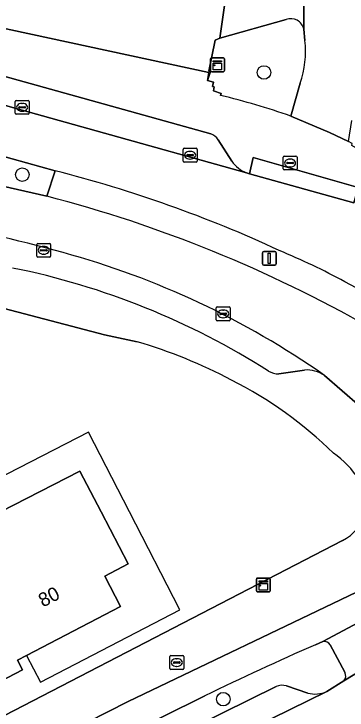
# Model space of a CAD drawing. Extents: x 158086 to 159499, y 382904 to 383981.
# Drawn here: x 158927.8 to 158951.9, y 383235.7 to 383286 of the extents above; entities that cross this region are included whole.
import ezdxf

# ---------------------------------------------------------------- set-up
doc = ezdxf.new("R2010")
doc.units = 0
for name, color, linetype in [('IMGEO_Berm_gesloten', 7, 'Continuous'), ('IMGEO_Berm_groen', 7, 'Continuous'), ('IMGEO_Berm_open', 7, 'Continuous'), ('IMGEO_Boom', 7, 'Continuous'), ('IMGEO_Brandkraan', 7, 'Continuous'), ('IMGEO_Erf', 7, 'Continuous'), ('IMGEO_Fietspad_gesloten', 7, 'Continuous'), ('IMGEO_Groenvoorziening', 7, 'Continuous'), ('IMGEO_Kast', 7, 'Continuous'), ('IMGEO_Kolk', 7, 'Continuous'), ('IMGEO_Lichtmast', 7, 'Continuous'), ('IMGEO_Pand', 7, 'Continuous'), ('IMGEO_Pand_nummerreeks', 7, 'Continuous'), ('IMGEO_Pand_overbouw', 7, 'Continuous'), ('IMGEO_Parkeervlak_open', 7, 'Continuous'), ('IMGEO_Rijbaan_lokaal_gesloten', 7, 'Continuous'), ('IMGEO_Rijbaan_lokaal_open', 7, 'Continuous'), ('IMGEO_Rioolput', 7, 'Continuous'), ('IMGEO_Voetpad_open', 7, 'Continuous')]:
    doc.layers.add(name, color=color, linetype=linetype)

msp = doc.modelspace()

# ---------------------------------------------------------------- linework, layer by layer
at = {"layer": 'IMGEO_Berm_gesloten'}
msp.add_lwpolyline([(158930.801, 383274.642), (158930.207, 383272.795)], dxfattribs=at)
for centre, radius, start, end in [((158907.986, 383184.783), 92.71, 65.10568, 75.75379), ((158906.245, 383180.279), 95.568, 60.32178, 75.47946), ((158926.513, 383219.723), 53.259, 61.6971, 67.3631), ((158931.058, 383227.631), 44.142, 52.3036, 62.0244)]:
    msp.add_arc(centre, radius, start, end, dxfattribs=at)
at = {"layer": 'IMGEO_Berm_groen'}
msp.add_lwpolyline([(158930.801, 383274.642), (158924.571, 383276.356), (158924.029, 383274.209), (158930.207, 383272.795)], close=True, dxfattribs=at)
at = {"layer": 'IMGEO_Berm_open'}
for points in [[(158950.171, 383240.631), (158949.632, 383240.396)], [(158951.751, 383238.405), (158950.694, 383240.381)], [(158950.446, 383237.021), (158951.686, 383237.796)], [(158877.802, 383202.135), (158878.263, 383202.712), (158937.072, 383232.587), (158946.787, 383237.376)], [(158947.536, 383237.425), (158949.076, 383236.903)], [(158941.643, 383236.699), (158932.546, 383232.204), (158896.237, 383213.737), (158887.748, 383209.162), (158884.368, 383207.233)]]:
    msp.add_lwpolyline(points, dxfattribs=at)
for centre, radius, start, end in [((159026.467, 383063.88), 192.514, 113.5228, 116.14295), ((158950.26, 383240.146), 0.493, 28.4586, 100.4447), ((158951.331, 383238.142), 0.495, 315.7152, 32.1003), ((158947.23, 383236.346), 1.122, 74.1932, 113.2927), ((158949.595, 383238.891), 2.055, 255.3771, 294.4686)]:
    msp.add_arc(centre, radius, start, end, dxfattribs=at)
at = {"layer": 'IMGEO_Boom'}
for centre in [(158945.91, 383281.738), (158928.438, 383274.354), (158942.968, 383236.463)]:
    msp.add_circle(centre, 0.489, dxfattribs=at)
at = {"layer": 'IMGEO_Brandkraan'}
for p, q in [((158939.107, 383238.684), (158939.107, 383239.536)), ((158939.182, 383239.61), (158940.034, 383239.61)), ((158939.595, 383239.39), (158939.62, 383239.39)), ((158940.108, 383239.536), (158940.108, 383238.684)), ((158939.366, 383239.104), (158939.366, 383239.116)), ((158939.804, 383239.067), (158939.406, 383239.067)), ((158939.409, 383239.153), (158939.807, 383239.153)), ((158939.618, 383238.83), (158939.593, 383238.83)), ((158939.85, 383239.116), (158939.85, 383239.104)), ((158940.034, 383238.61), (158939.182, 383238.61))]:
    msp.add_line(p, q, dxfattribs=at)
for points in [[(158939.107, 383238.684), (158939.107, 383239.536)], [(158939.182, 383239.61), (158940.034, 383239.61)], [(158940.108, 383239.536), (158940.108, 383238.684)], [(158940.034, 383238.61), (158939.182, 383238.61)]]:
    msp.add_lwpolyline(points, dxfattribs=at)
for centre, radius, start, end in [((158939.184, 383239.534), 0.0765, 91.552, 178.448), ((158939.184, 383239.534), 0.0765, 91.552, 178.448), ((158940.032, 383239.534), 0.0765, 1.552, 88.448), ((158940.032, 383239.534), 0.0765, 1.552, 88.448), ((158939.406, 383239.113), 0.0403, 85.8775, 175.7526), ((158939.403, 383239.103), 0.0366, 178.938, 274.7102), ((158939.807, 383239.11), 0.043, 264.8664, 352.4533), ((158939.811, 383239.115), 0.0386, 1.7309, 96.639), ((158939.184, 383238.686), 0.0765, 181.552, 268.448), ((158939.184, 383238.686), 0.0765, 181.552, 268.448), ((158940.032, 383238.686), 0.0765, 271.552, 358.448), ((158940.032, 383238.686), 0.0765, 271.552, 358.448)]:
    msp.add_arc(centre, radius, start, end, dxfattribs=at)
for centre, major_axis, ratio, start_param, end_param in [((158939.594, 383239.11), (-0.387, 0.002), 0.722429, 4.712389, 7.853982), ((158939.619, 383239.11), (-0.39, 0.002), 0.717154, 1.570796, 4.712389)]:
    msp.add_ellipse(centre, major_axis=major_axis, ratio=ratio, start_param=start_param, end_param=end_param, dxfattribs=at)
at = {"layer": 'IMGEO_Erf'}
for points in [[(158921.656, 383286.099), (158941.914, 383281.737), (158941.836, 383281.15), (158942.032, 383281.814), (158941.927, 383281.836), (158942.379, 383284.081), (158942.709, 383284.22), (158942.949, 383285.896), (158944.329, 383295.526)], [(158936.744, 383262.28), (158934.385, 383262.791), (158927.129, 383264.682)], [(158932.595, 383252.945), (158934.132, 383250), (158936.098, 383246.234), (158934.406, 383245.357), (158935.547, 383243.158), (158928.746, 383239.629), (158928.094, 383239.291), (158928.454, 383238.596), (158924.59, 383236.591), (158924.779, 383236.227), (158923.549, 383235.588), (158924.425, 383233.898), (158951.581, 383247.918)], [(158926.861, 383250), (158932.595, 383252.945)]]:
    msp.add_lwpolyline(points, dxfattribs=at)
for centre, radius, start, end in [((158926.527, 383227.32), 36.423, 62.1042, 73.7094), ((158930.205, 383233.082), 29.615, 45.5681, 63.1773), ((158947.434, 383249.024), 6.273, 31.6783, 56.0583), ((158950.26, 383250.596), 2.986, 296.2584, 348.4848)]:
    msp.add_arc(centre, radius, start, end, dxfattribs=at)
at = {"layer": 'IMGEO_Fietspad_gesloten'}
for points in [[(158949.632, 383240.396), (158950.171, 383240.631), (158952.736, 383242.008), (158953.829, 383242.575), (158954.59, 383242.753), (158954.649, 383244.435), (158954.848, 383245.813)], [(158952.602, 383244.197), (158936.1, 383236.306), (158892.392, 383214.111), (158880.945, 383207.777), (158877.306, 383206.045)], [(158884.368, 383207.233), (158887.748, 383209.162), (158896.237, 383213.737), (158932.546, 383232.204), (158941.643, 383236.699)]]:
    msp.add_lwpolyline(points, dxfattribs=at)
msp.add_arc((159026.467, 383063.88), 192.514, 113.5228, 116.14295, dxfattribs=at)
at = {"layer": 'IMGEO_Groenvoorziening'}
for points in [[(158947.515, 383285.552), (158942.709, 383284.22), (158942.379, 383284.081), (158941.927, 383281.836), (158942.032, 383281.814), (158941.836, 383281.15), (158942.264, 383281.024), (158942.189, 383280.727), (158942.298, 383280.691), (158942.252, 383280.399), (158942.813, 383280.22), (158942.772, 383280.083)], [(158948.87, 383284.047), (158948.786, 383284.857)], [(158947.842, 383278.581), (158948.532, 383280.956)]]:
    msp.add_lwpolyline(points, dxfattribs=at)
for centre, radius, start, end in [((158947.871, 383284.694), 0.929, 10.127, 112.5321), ((158941.76, 383283.26), 7.153, 341.206, 6.313), ((158929.938, 383227.455), 54.17, 70.7004, 76.2955)]:
    msp.add_arc(centre, radius, start, end, dxfattribs=at)
at = {"layer": 'IMGEO_Kast'}
for p, q in [((158942.048, 383281.869), (158942.048, 383282.71)), ((158942.048, 383282.71), (158942.048, 383281.869)), ((158942.123, 383282.794), (158942.964, 383282.794)), ((158942.964, 383282.794), (158942.123, 383282.794)), ((158943.048, 383282.719), (158943.048, 383281.878)), ((158943.048, 383281.878), (158943.048, 383282.719)), ((158942.973, 383281.794), (158942.132, 383281.794)), ((158942.132, 383281.794), (158942.973, 383281.794)), ((158945.359, 383244.287), (158945.359, 383245.128)), ((158945.359, 383245.128), (158945.359, 383244.287)), ((158945.434, 383245.212), (158946.275, 383245.212)), ((158946.275, 383245.212), (158945.434, 383245.212)), ((158946.359, 383245.137), (158946.359, 383244.296)), ((158946.359, 383244.296), (158946.359, 383245.137)), ((158946.284, 383244.212), (158945.443, 383244.212)), ((158945.443, 383244.212), (158946.284, 383244.212))]:
    msp.add_line(p, q, dxfattribs=at)
for points in [[(158942.243, 383282.584), (158942.843, 383282.584), (158942.843, 383282.499), (158942.243, 383282.499), (158942.243, 383282.584)], [(158942.243, 383282.409), (158942.843, 383282.409), (158942.843, 383281.92), (158942.243, 383281.92), (158942.243, 383282.409)], [(158945.554, 383245.002), (158946.154, 383245.002), (158946.154, 383244.917), (158945.554, 383244.917), (158945.554, 383245.002)], [(158945.554, 383244.827), (158946.154, 383244.827), (158946.154, 383244.338), (158945.554, 383244.338), (158945.554, 383244.827)]]:
    msp.add_lwpolyline(points, dxfattribs=at)
for centre in [(158942.327, 383282.258), (158945.638, 383244.676)]:
    msp.add_circle(centre, 0.0377, dxfattribs=at)
for centre, start, end in [((158942.126, 383282.716), 92.4484, 184.2845), ((158942.126, 383282.716), 92.4484, 184.2845), ((158942.97, 383282.716), 2.4484, 94.2845), ((158942.97, 383282.716), 2.4484, 94.2845), ((158942.126, 383281.872), 182.4484, 274.2845), ((158942.126, 383281.872), 182.4484, 274.2845), ((158942.97, 383281.872), 272.4484, 4.2845), ((158942.97, 383281.872), 272.4484, 4.2845), ((158945.437, 383245.134), 92.4484, 184.2845), ((158945.437, 383245.134), 92.4484, 184.2845), ((158946.281, 383245.134), 2.4484, 94.2845), ((158946.281, 383245.134), 2.4484, 94.2845), ((158945.437, 383244.29), 182.4484, 274.2845), ((158945.437, 383244.29), 182.4484, 274.2845), ((158946.281, 383244.29), 272.4484, 4.2845), ((158946.281, 383244.29), 272.4484, 4.2845)]:
    msp.add_arc(centre, 0.0779, start, end, dxfattribs=at)
at = {"layer": 'IMGEO_Kolk'}
for p, q in [((158927.925, 383278.792), (158927.925, 383279.644)), ((158928, 383279.718), (158928.852, 383279.718)), ((158928.413, 383279.498), (158928.438, 383279.498)), ((158928.926, 383279.644), (158928.926, 383278.792)), ((158928.184, 383279.212), (158928.184, 383279.224)), ((158928.622, 383279.175), (158928.224, 383279.175)), ((158928.227, 383279.261), (158928.625, 383279.261)), ((158928.668, 383279.224), (158928.668, 383279.212)), ((158928.852, 383278.718), (158928, 383278.718)), ((158928.436, 383278.938), (158928.411, 383278.938)), ((158940.069, 383275.331), (158940.069, 383276.183)), ((158940.144, 383276.257), (158940.996, 383276.257)), ((158940.557, 383276.037), (158940.582, 383276.037)), ((158941.07, 383276.183), (158941.07, 383275.331)), ((158940.328, 383275.751), (158940.328, 383275.763)), ((158940.766, 383275.714), (158940.368, 383275.714)), ((158940.371, 383275.8), (158940.769, 383275.8)), ((158940.58, 383275.477), (158940.555, 383275.477)), ((158940.812, 383275.763), (158940.812, 383275.751)), ((158940.996, 383275.257), (158940.144, 383275.257)), ((158929.485, 383268.465), (158929.485, 383269.317)), ((158929.56, 383269.391), (158930.412, 383269.391)), ((158929.787, 383268.934), (158930.185, 383268.934)), ((158929.973, 383269.171), (158929.998, 383269.171)), ((158930.486, 383269.317), (158930.486, 383268.465)), ((158929.744, 383268.885), (158929.744, 383268.897)), ((158930.182, 383268.848), (158929.784, 383268.848)), ((158929.996, 383268.611), (158929.971, 383268.611)), ((158930.228, 383268.897), (158930.228, 383268.885)), ((158930.412, 383268.391), (158929.56, 383268.391)), ((158942.459, 383263.871), (158942.459, 383264.723)), ((158942.534, 383264.797), (158943.386, 383264.797)), ((158942.947, 383264.577), (158942.972, 383264.577)), ((158943.46, 383264.723), (158943.46, 383263.871)), ((158942.718, 383264.291), (158942.718, 383264.303)), ((158943.156, 383264.254), (158942.758, 383264.254)), ((158942.761, 383264.34), (158943.159, 383264.34)), ((158942.97, 383264.017), (158942.945, 383264.017)), ((158943.202, 383264.303), (158943.202, 383264.291)), ((158943.386, 383263.797), (158942.534, 383263.797))]:
    msp.add_line(p, q, dxfattribs=at)
for points in [[(158927.925, 383278.792), (158927.925, 383279.644)], [(158928, 383279.718), (158928.852, 383279.718)], [(158928.926, 383279.644), (158928.926, 383278.792)], [(158928.852, 383278.718), (158928, 383278.718)], [(158940.069, 383275.331), (158940.069, 383276.183)], [(158940.144, 383276.257), (158940.996, 383276.257)], [(158941.07, 383276.183), (158941.07, 383275.331)], [(158940.996, 383275.257), (158940.144, 383275.257)], [(158929.485, 383268.465), (158929.485, 383269.317)], [(158929.56, 383269.391), (158930.412, 383269.391)], [(158930.486, 383269.317), (158930.486, 383268.465)], [(158930.412, 383268.391), (158929.56, 383268.391)], [(158942.459, 383263.871), (158942.459, 383264.723)], [(158942.534, 383264.797), (158943.386, 383264.797)], [(158943.46, 383264.723), (158943.46, 383263.871)], [(158943.386, 383263.797), (158942.534, 383263.797)]]:
    msp.add_lwpolyline(points, dxfattribs=at)
for centre, radius, start, end in [((158928.002, 383279.642), 0.0765, 91.552, 178.448), ((158928.002, 383279.642), 0.0765, 91.552, 178.448), ((158928.85, 383279.642), 0.0765, 1.552, 88.448), ((158928.85, 383279.642), 0.0765, 1.552, 88.448), ((158928.224, 383279.221), 0.0403, 85.8775, 175.7526), ((158928.221, 383279.211), 0.0366, 178.938, 274.7102), ((158928.625, 383279.218), 0.043, 264.8664, 352.4533), ((158928.629, 383279.223), 0.0386, 1.7309, 96.639), ((158928.002, 383278.794), 0.0765, 181.552, 268.448), ((158928.002, 383278.794), 0.0765, 181.552, 268.448), ((158928.85, 383278.794), 0.0765, 271.552, 358.448), ((158928.85, 383278.794), 0.0765, 271.552, 358.448), ((158940.146, 383276.181), 0.0765, 91.552, 178.448), ((158940.146, 383276.181), 0.0765, 91.552, 178.448), ((158940.994, 383276.181), 0.0765, 1.552, 88.448), ((158940.994, 383276.181), 0.0765, 1.552, 88.448), ((158940.368, 383275.76), 0.0403, 85.8775, 175.7526), ((158940.365, 383275.75), 0.0366, 178.938, 274.7102), ((158940.769, 383275.757), 0.043, 264.8664, 352.4533), ((158940.773, 383275.762), 0.0386, 1.7309, 96.639), ((158940.146, 383275.333), 0.0765, 181.552, 268.448), ((158940.146, 383275.333), 0.0765, 181.552, 268.448), ((158940.994, 383275.333), 0.0765, 271.552, 358.448), ((158940.994, 383275.333), 0.0765, 271.552, 358.448), ((158929.562, 383269.315), 0.0765, 91.552, 178.448), ((158929.562, 383269.315), 0.0765, 91.552, 178.448), ((158929.784, 383268.894), 0.0403, 85.8775, 175.7526), ((158930.189, 383268.896), 0.0386, 1.7309, 96.639), ((158930.41, 383269.315), 0.0765, 1.552, 88.448), ((158930.41, 383269.315), 0.0765, 1.552, 88.448), ((158929.562, 383268.467), 0.0765, 181.552, 268.448), ((158929.562, 383268.467), 0.0765, 181.552, 268.448), ((158929.781, 383268.884), 0.0366, 178.938, 274.7102), ((158930.185, 383268.891), 0.043, 264.8664, 352.4533), ((158930.41, 383268.467), 0.0765, 271.552, 358.448), ((158930.41, 383268.467), 0.0765, 271.552, 358.448), ((158942.536, 383264.721), 0.0765, 91.552, 178.448), ((158942.536, 383264.721), 0.0765, 91.552, 178.448), ((158943.384, 383264.721), 0.0765, 1.552, 88.448), ((158943.384, 383264.721), 0.0765, 1.552, 88.448), ((158942.758, 383264.3), 0.0403, 85.8775, 175.7526), ((158942.755, 383264.29), 0.0366, 178.938, 274.7102), ((158943.159, 383264.297), 0.043, 264.8664, 352.4533), ((158943.163, 383264.302), 0.0386, 1.7309, 96.639), ((158942.536, 383263.873), 0.0765, 181.552, 268.448), ((158942.536, 383263.873), 0.0765, 181.552, 268.448), ((158943.384, 383263.873), 0.0765, 271.552, 358.448), ((158943.384, 383263.873), 0.0765, 271.552, 358.448)]:
    msp.add_arc(centre, radius, start, end, dxfattribs=at)
for centre, major_axis, ratio, start_param, end_param in [((158928.412, 383279.218), (-0.387, 0.002), 0.722429, 4.712389, 7.853982), ((158928.437, 383279.218), (-0.39, 0.002), 0.717154, 1.570796, 4.712389), ((158940.556, 383275.757), (-0.387, 0.002), 0.722429, 4.712389, 7.853982), ((158940.581, 383275.757), (-0.39, 0.002), 0.717154, 1.570796, 4.712389), ((158929.972, 383268.891), (-0.387, 0.002), 0.722429, 4.712389, 7.853982), ((158929.997, 383268.891), (-0.39, 0.002), 0.717154, 1.570796, 4.712389), ((158942.946, 383264.297), (-0.387, 0.002), 0.722429, 4.712389, 7.853982), ((158942.971, 383264.297), (-0.39, 0.002), 0.717154, 1.570796, 4.712389)]:
    msp.add_ellipse(centre, major_axis=major_axis, ratio=ratio, start_param=start_param, end_param=end_param, dxfattribs=at)
at = {"layer": 'IMGEO_Lichtmast'}
for p, q in [((158945.799, 383267.905), (158945.799, 383268.705)), ((158945.799, 383268.705), (158945.799, 383267.905)), ((158945.899, 383268.805), (158946.689, 383268.805)), ((158946.689, 383268.805), (158945.899, 383268.805)), ((158946.789, 383268.705), (158946.789, 383267.905)), ((158946.789, 383267.905), (158946.789, 383268.705)), ((158946.689, 383267.805), (158945.899, 383267.805)), ((158945.899, 383267.805), (158946.689, 383267.805))]:
    msp.add_line(p, q, dxfattribs=at)
msp.add_lwpolyline([(158946.219, 383268.68), (158946.369, 383268.68), (158946.369, 383267.93), (158946.219, 383267.93), (158946.219, 383268.68)], dxfattribs=at)
for centre, start, end in [((158945.899, 383268.705), 90, 180), ((158945.899, 383268.705), 90, 180), ((158946.689, 383268.705), 0, 90), ((158946.689, 383268.705), 360, 90), ((158945.899, 383267.905), 180, 270), ((158945.899, 383267.905), 180, 270), ((158946.689, 383267.905), 270, 0), ((158946.689, 383267.905), 270, 0)]:
    msp.add_arc(centre, 0.1, start, end, dxfattribs=at)
at = {"layer": 'IMGEO_Pand'}
msp.add_lwpolyline([(158934.406, 383245.357), (158936.098, 383246.234), (158934.132, 383250), (158932.595, 383252.945), (158926.861, 383250), (158924.139, 383248.602), (158923.469, 383248.265), (158923.087, 383249.003), (158919.226, 383247), (158919.158, 383247.131), (158917.944, 383246.501), (158918.51, 383245.411), (158923.549, 383235.588), (158924.779, 383236.227), (158924.59, 383236.591), (158928.454, 383238.596), (158928.094, 383239.291), (158928.746, 383239.629), (158935.547, 383243.158)], close=True, dxfattribs=at)
at = {"layer": 'IMGEO_Pand_overbouw'}
msp.add_lwpolyline([(158924.139, 383248.602), (158926.861, 383250), (158932.595, 383252.945), (158934.132, 383250), (158936.098, 383246.234), (158934.406, 383245.357), (158935.547, 383243.158), (158928.746, 383239.629), (158929.753, 383237.688), (158939.834, 383242.92), (158936.187, 383250), (158933.219, 383255.763), (158923.123, 383250.585), (158923.423, 383250)], close=True, dxfattribs=at)
at = {"layer": 'IMGEO_Parkeervlak_open'}
for points in [[(158741.506, 383331.88), (158765.072, 383325.196), (158890.262, 383289.69), (158944.658, 383274.49)], [(158942.057, 383277.301), (158890.831, 383291.584), (158769.481, 383325.984)], [(158948.864, 383298.116), (158944.523, 383296.879), (158944.329, 383295.526), (158942.949, 383285.896), (158942.709, 383284.22), (158947.515, 383285.552)], [(158948.786, 383284.857), (158948.864, 383298.116)], [(158943.59, 383275.33), (158942.603, 383276.866)], [(158946.992, 383259.962), (158948.832, 383260.238)], [(158946.787, 383237.376), (158937.072, 383232.587), (158878.263, 383202.712), (158877.802, 383202.135), (158877.293, 383200.595)], [(158949.076, 383236.903), (158947.536, 383237.425)], [(158876.412, 383199.523), (158939.858, 383231.815), (158950.446, 383237.021)]]:
    msp.add_lwpolyline(points, dxfattribs=at)
for centre, radius, start, end in [((158947.871, 383284.694), 0.929, 10.127, 112.5321), ((158941.725, 383276.324), 1.032, 31.684, 71.2271), ((158945.409, 383276.543), 2.186, 213.711, 249.9177), ((158897.297, 383145.272), 128.068, 74.56509, 79.28019), ((158915.329, 383209.947), 60.927, 54.98499, 74.72402), ((158917.029, 383214.312), 54.362, 57.5085, 78.6443), ((158947.004, 383261.535), 1.573, 240.5682, 269.5596), ((158948.992, 383257.932), 2.312, 55.8989, 93.9642), ((158947.23, 383236.346), 1.122, 74.1932, 113.2927), ((158949.595, 383238.891), 2.055, 255.3771, 294.4686)]:
    msp.add_arc(centre, radius, start, end, dxfattribs=at)
at = {"layer": 'IMGEO_Rijbaan_lokaal_gesloten'}
for points in [[(158952.399, 383272.308), (158944.862, 383274.414), (158944.658, 383274.49), (158890.262, 383289.69)], [(158895.28, 383284.494), (158905.054, 383281.801), (158907.118, 383281.238), (158922.301, 383276.989), (158924.571, 383276.356), (158930.801, 383274.642)], [(158930.207, 383272.795), (158924.029, 383274.209)], [(158950.288, 383259.846), (158954.127, 383256.523)]]:
    msp.add_lwpolyline(points, dxfattribs=at)
msp.add_lwpolyline([(158939.858, 383231.815), (158876.412, 383199.523), (158875.748, 383199.167), (158878.508, 383193.847), (158932.711, 383221.414), (158953.486, 383231.854), (158954.389, 383232.21), (158958.685, 383233.567), (158957.462, 383235), (158956.461, 383236.535), (158955.766, 383237.98), (158955.119, 383239.894), (158951.686, 383237.796), (158950.446, 383237.021)], close=True, dxfattribs=at)
for centre, radius, start, end in [((158907.986, 383184.783), 92.71, 65.10568, 75.75379), ((158906.245, 383180.279), 95.568, 60.32178, 75.47946), ((158897.297, 383145.272), 128.068, 74.56509, 79.28019), ((158915.329, 383209.947), 60.927, 54.98499, 74.72402), ((158926.513, 383219.723), 53.259, 61.6971, 67.3631), ((158931.058, 383227.631), 44.142, 52.3036, 62.0244)]:
    msp.add_arc(centre, radius, start, end, dxfattribs=at)
at = {"layer": 'IMGEO_Rijbaan_lokaal_open'}
for points in [[(158955.706, 383300.11), (158948.958, 383298.143), (158948.864, 383298.116), (158948.786, 383284.857), (158948.87, 383284.047)], [(158948.532, 383280.956), (158947.842, 383278.581), (158950.654, 383277.399), (158952.012, 383276.755), (158952.269, 383278.261)]]:
    msp.add_lwpolyline(points, dxfattribs=at)
msp.add_arc((158941.76, 383283.26), 7.153, 341.206, 6.313, dxfattribs=at)
at = {"layer": 'IMGEO_Rioolput'}
for p, q in [((158947.297, 383274.767), (158947.297, 383275.619)), ((158947.372, 383275.693), (158948.224, 383275.693)), ((158947.785, 383275.473), (158947.81, 383275.473)), ((158948.298, 383275.619), (158948.298, 383274.767)), ((158947.556, 383275.187), (158947.556, 383275.199)), ((158947.994, 383275.15), (158947.596, 383275.15)), ((158947.599, 383275.236), (158947.997, 383275.236)), ((158948.04, 383275.199), (158948.04, 383275.187)), ((158948.224, 383274.693), (158947.372, 383274.693)), ((158947.808, 383274.913), (158947.783, 383274.913))]:
    msp.add_line(p, q, dxfattribs=at)
for points in [[(158947.297, 383274.767), (158947.297, 383275.619)], [(158947.372, 383275.693), (158948.224, 383275.693)], [(158948.298, 383275.619), (158948.298, 383274.767)], [(158948.224, 383274.693), (158947.372, 383274.693)]]:
    msp.add_lwpolyline(points, dxfattribs=at)
for centre, radius, start, end in [((158947.374, 383275.617), 0.0765, 91.552, 178.448), ((158947.374, 383275.617), 0.0765, 91.552, 178.448), ((158948.222, 383275.617), 0.0765, 1.552, 88.448), ((158948.222, 383275.617), 0.0765, 1.552, 88.448), ((158947.596, 383275.196), 0.0403, 85.8775, 175.7526), ((158947.593, 383275.186), 0.0366, 178.938, 274.7102), ((158947.997, 383275.193), 0.043, 264.8664, 352.4533), ((158948.001, 383275.198), 0.0386, 1.7309, 96.639), ((158947.374, 383274.769), 0.0765, 181.552, 268.448), ((158947.374, 383274.769), 0.0765, 181.552, 268.448), ((158948.222, 383274.769), 0.0765, 271.552, 358.448), ((158948.222, 383274.769), 0.0765, 271.552, 358.448)]:
    msp.add_arc(centre, radius, start, end, dxfattribs=at)
for centre, major_axis, ratio, start_param, end_param in [((158947.784, 383275.193), (-0.387, 0.002), 0.722429, 4.712389, 7.853982), ((158947.809, 383275.193), (-0.39, 0.002), 0.717154, 1.570796, 4.712389)]:
    msp.add_ellipse(centre, major_axis=major_axis, ratio=ratio, start_param=start_param, end_param=end_param, dxfattribs=at)
at = {"layer": 'IMGEO_Voetpad_open'}
for points in [[(158742.912, 383332.164), (158744.303, 383332.843), (158744.994, 383332.925), (158765.619, 383327.078), (158765.751, 383327.533), (158765.966, 383327.472), (158769.605, 383326.437), (158769.481, 383325.984), (158890.831, 383291.584), (158942.057, 383277.301)], [(158942.772, 383280.083), (158942.813, 383280.22), (158942.252, 383280.399), (158942.298, 383280.691), (158942.189, 383280.727), (158942.264, 383281.024), (158941.836, 383281.15), (158941.914, 383281.737), (158921.656, 383286.099), (158909.214, 383289.555)], [(158958.485, 383272.779), (158956.815, 383273.844), (158952.251, 383276.459), (158952.291, 383276.609), (158952.012, 383276.755), (158950.654, 383277.399), (158947.842, 383278.581)], [(158866.482, 383276.877), (158903.057, 383266.48), (158904.001, 383266.212), (158904.778, 383269.155), (158919.563, 383266.705), (158925.371, 383265.27), (158927.129, 383264.682), (158934.385, 383262.791), (158936.744, 383262.28)], [(158942.603, 383276.866), (158943.59, 383275.33)], [(158944.658, 383274.49), (158944.862, 383274.414), (158945.135, 383275.585), (158952.713, 383273.426), (158952.399, 383272.308)], [(158948.832, 383260.238), (158946.992, 383259.962)], [(158954.127, 383256.523), (158950.288, 383259.846)], [(158951.581, 383247.918), (158924.425, 383233.898), (158919.116, 383231.144), (158918.259, 383230.691), (158913.156, 383228.054), (158908.768, 383225.787), (158904.122, 383223.386), (158899.205, 383220.845), (158893.803, 383218.054), (158892.879, 383217.576), (158887.55, 383214.822), (158882.249, 383212.084), (158882.178, 383212.219), (158879.476, 383210.871), (158865.702, 383204.223)], [(158877.306, 383206.045), (158880.945, 383207.777), (158892.392, 383214.111), (158936.1, 383236.306), (158952.602, 383244.197)], [(158952.736, 383242.008), (158950.171, 383240.631)], [(158950.694, 383240.381), (158951.751, 383238.405)], [(158951.686, 383237.796), (158955.119, 383239.894)]]:
    msp.add_lwpolyline(points, dxfattribs=at)
msp.add_lwpolyline([(158944.862, 383274.414), (158952.399, 383272.308), (158952.713, 383273.426), (158945.135, 383275.585)], close=True, dxfattribs=at)
for centre, radius, start, end in [((158929.938, 383227.455), 54.17, 70.7004, 76.2955), ((158941.725, 383276.324), 1.032, 31.684, 71.2271), ((158945.409, 383276.543), 2.186, 213.711, 249.9177), ((158917.029, 383214.312), 54.362, 57.5085, 78.6443), ((158926.527, 383227.32), 36.423, 62.1042, 73.7094), ((158947.004, 383261.535), 1.573, 240.5682, 269.5596), ((158948.992, 383257.932), 2.312, 55.8989, 93.9642), ((158930.205, 383233.082), 29.615, 45.5681, 63.1773), ((158947.434, 383249.024), 6.273, 31.6783, 56.0583), ((158950.26, 383250.596), 2.986, 296.2584, 348.4848), ((158950.26, 383240.146), 0.493, 28.4586, 100.4447), ((158951.331, 383238.142), 0.495, 315.7152, 32.1003)]:
    msp.add_arc(centre, radius, start, end, dxfattribs=at)

# ---------------------------------------------------------------- texts
at = {"layer": 'IMGEO_Pand_nummerreeks'}
msp.add_text('80', height=1, rotation=27.4218, dxfattribs=at).set_placement((158929.93, 383243.082))

doc.saveas('drawing.dxf')
